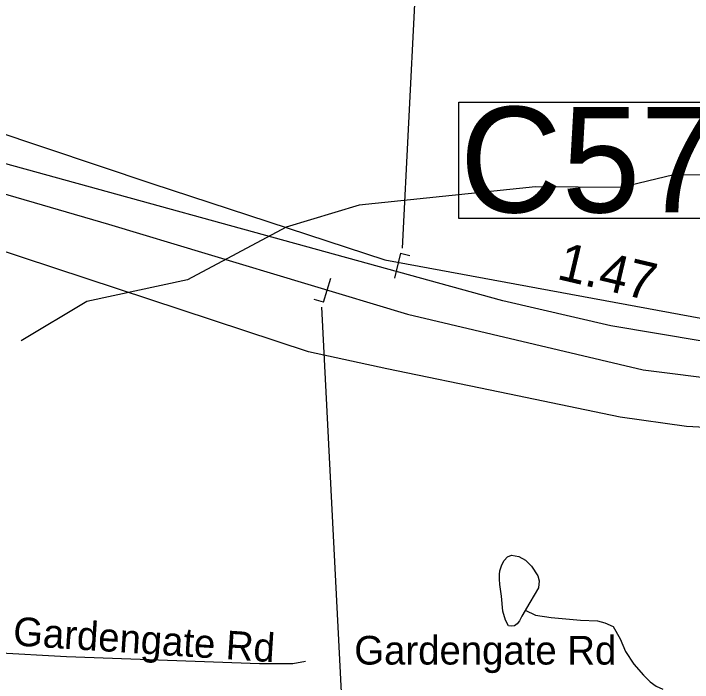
# Model space of a CAD drawing. Extents: x 1662474 to 1856135, y 779280 to 917889.
# Drawn here: x 1770966 to 1773216, y 817590 to 819808 of the extents above; entities that cross this region are included whole.
import ezdxf

# ---------------------------------------------------------------- set-up
doc = ezdxf.new("R2010")
doc.units = 0
for name, color, linetype in [('Exist Boundary Political City Limit New', 7, 'Continuous'), ('Exist Hydrographic Misc Water Feature', 7, 'Continuous'), ('Exist Hydrographic Pond Under 1500 Sq Ft', 7, 'Continuous'), ('Exist Road Non-System Type 51', 7, 'Continuous'), ('Exist Road Non-System Type 51 Label', 7, 'Continuous'), ('Exist Road Primary Interstate Divided Center Attributed', 7, 'Continuous'), ('Exist Road Primary Interstate Mileage Hundredths English Label', 7, 'Continuous'), ('Exist Road Primary Interstate Structure Cantilever Sign CELL', 7, 'Continuous'), ('Exist Road Primary Interstate Structure Cantilever Sign Number Label', 7, 'Continuous'), ('Exist Road Primary US Structure Culvert Number Label', 7, 'Continuous'), ('Map Preparation Boundary City Limit Buffer Line', 7, 'Continuous')]:
    doc.layers.add(name, color=color, linetype=linetype)

msp = doc.modelspace()

# ---------------------------------------------------------------- linework, layer by layer
at = {"layer": 'Exist Boundary Political City Limit New'}
for points in [[(1772196.2, 818991.6), (1773286.4, 818790.4), (1773766.4, 818750.8), (1774564, 818780.8), (1774850.2, 818832.6), (1775231.4, 818959.6), (1775672.4, 819377.9), (1775881.6, 819676.7), (1776008.6, 819953.1), (1776090.9, 820289.2), (1776032.2, 820565.1), (1775994.9, 821035.6), (1775881.6, 821290.1), (1775877.8, 821421.9), (1775851.8, 821693.4), (1776023.6, 821947.4), (1776119.9, 821723.4), (1776239.4, 821464.4), (1776311.8, 821327.4), (1776413.9, 821182.9), (1776536, 821053.4), (1776613.2, 820976.2)], [(1770892.8, 819422.2), (1771424.6, 819244.1), (1772196.2, 818991.6)], [(1771943.4, 818686.7), (1770046.9, 819311.8)], [(1776668, 818208.2), (1776578.6, 818199), (1776565.2, 818140.6), (1776319.8, 818145.3), (1776402.2, 818513.5), (1775992.1, 818512.1), (1775835.5, 818508.2), (1775658.1, 818430.9), (1775211.4, 818388.1), (1774919.5, 818394.1), (1774104.9, 818403.9), (1773752.4, 818408.9), (1773196.1, 818439.2), (1772976.1, 818469.9), (1772577.2, 818553), (1772202.6, 818629.7), (1771943.4, 818686.7)]]:
    msp.add_lwpolyline(points, dxfattribs=at)
at = {"layer": 'Exist Hydrographic Misc Water Feature'}
for points in [[(1776298.3, 818405.1), (1776055.3, 818314.8), (1775930.5, 818314.1), (1775814.4, 818359.1), (1775673.3, 818483.4), (1775449.4, 818576.6), (1775217.3, 818712.6), (1774993.4, 818891.2), (1774818.5, 818966.9), (1774426.4, 818896.2), (1773960.3, 818941.8), (1773794.4, 819040.4), (1773603.3, 819191.9), (1773437.4, 819270.8), (1773154.3, 819273.3), (1772979.4, 819230.9), (1772695.4, 819233.4), (1772111.4, 819173.1), (1771869.4, 819099.3), (1771542.3, 818925.4), (1771208.3, 818853.5), (1770991.4, 818723.3)], [(1772661.6, 817829.5), (1772695.4, 817813.8), (1772747.4, 817805.3), (1772845.5, 817796.5), (1772901.4, 817794.1), (1772925.4, 817787.9), (1772953.1, 817775.6), (1772976.9, 817735.4), (1772994.5, 817693.3), (1773022.2, 817651), (1773054, 817614.8), (1773075.7, 817592.6), (1773095.6, 817578.4), (1773117.6, 817568.2)]]:
    msp.add_lwpolyline(points, dxfattribs=at)
at = {"layer": 'Exist Hydrographic Pond Under 1500 Sq Ft'}
msp.add_lwpolyline([(1772677.4, 817855.9), (1772651.1, 817810.1), (1772642.9, 817794.2), (1772635, 817784.2), (1772626.7, 817778.3), (1772616.7, 817776.4), (1772606.7, 817778.5), (1772597, 817796.6), (1772587.2, 817826.6), (1772583.7, 817876.7), (1772577.9, 817914.7), (1772576.1, 817932.7), (1772576.3, 817948.7), (1772578.2, 817960.7), (1772584.5, 817980.7), (1772592.5, 817994.6), (1772602.8, 818006.6), (1772616.7, 818012.5), (1772640.7, 818008.3), (1772662.6, 817996.1), (1772682.5, 817976), (1772704.1, 817943.7), (1772707.9, 817927.7), (1772705.9, 817903.7), (1772677.4, 817855.9)], dxfattribs=at)
at = {"layer": 'Exist Road Non-System Type 51'}
msp.add_lwpolyline([(1770502.6, 817720.9), (1770902.2, 817689.7), (1771141.6, 817676.5), (1771781.5, 817653.2), (1771891.2, 817653.4), (1771933.2, 817660.5)], dxfattribs=at)
at = {"layer": 'Exist Road Primary Interstate Divided Center Attributed'}
for points in [[(1775030.2, 818689.5), (1774755.6, 818664.6), (1774401.8, 818654.8), (1774236.4, 818657), (1773969.9, 818655.5), (1773677.8, 818676.8), (1773248.2, 818721.6), (1772945.4, 818772.8), (1772588.1, 818855.4), (1770485.8, 819434.2), (1769995.6, 819585.3)], [(1770005.4, 819481.6), (1771280.3, 819110.1), (1772272.1, 818811.5), (1773053.3, 818627.1), (1773325.4, 818592), (1773623.8, 818556.9), (1773935.9, 818540.9), (1774187.6, 818536.6), (1774601.5, 818532.3), (1774878.8, 818545.1), (1775113.5, 818566.5)]]:
    msp.add_lwpolyline(points, dxfattribs=at)
at = {"layer": 'Exist Road Primary Interstate Structure Cantilever Sign CELL'}
for p, q in [((1772248.1, 819013.2), (1772228.4, 818931.2)), ((1772248.1, 819013.2), (1772279, 819005.8)), ((1771993, 818850.6), (1772018, 818931.2)), ((1771993, 818850.6), (1771962.7, 818860.1))]:
    msp.add_line(p, q, dxfattribs=at)
at = {"layer": 'Exist Road Primary Interstate Structure Cantilever Sign Number Label'}
for p, q in [((1772254.5, 819030.4), (1772427.2, 822372.1)), ((1771986.1, 818834.3), (1772203.2, 814613.4))]:
    msp.add_line(p, q, dxfattribs=at)
at = {"layer": 'Exist Road Primary US Structure Culvert Number Label'}
msp.add_lwpolyline([(1772441.7, 819513.7), (1773763.6, 819513.7), (1773763.6, 819128.9), (1772441.7, 819128.9)], close=True, dxfattribs=at)
at = {"layer": 'Map Preparation Boundary City Limit Buffer Line'}
for points in [[(1772196.2, 818991.6), (1773286.4, 818790.4), (1773766.4, 818750.8), (1774564, 818780.8), (1774850.2, 818832.6), (1775231.4, 818959.6), (1775672.4, 819377.9), (1775881.6, 819676.7), (1776008.6, 819953.1), (1776090.9, 820289.2), (1776032.2, 820565.1), (1775994.9, 821035.6), (1775881.6, 821290.1), (1775877.8, 821421.9), (1775851.8, 821693.4), (1776023.6, 821947.4), (1776119.9, 821723.4), (1776239.4, 821464.4), (1776311.8, 821327.4), (1776413.9, 821182.9), (1776536, 821053.4), (1776613.2, 820976.2)], [(1770892.8, 819422.2), (1771424.6, 819244.1), (1772196.2, 818991.6)], [(1771943.4, 818686.7), (1770046.9, 819311.8)], [(1776668, 818208.2), (1776578.6, 818199), (1776565.2, 818140.6), (1776319.8, 818145.3), (1776402.2, 818513.5), (1775992.1, 818512.1), (1775835.5, 818508.2), (1775658.1, 818430.9), (1775211.4, 818388.1), (1774919.5, 818394.1), (1774104.9, 818403.9), (1773752.4, 818408.9), (1773196.1, 818439.2), (1772976.1, 818469.9), (1772577.2, 818553), (1772202.6, 818629.7), (1771943.4, 818686.7)]]:
    msp.add_lwpolyline(points, dxfattribs=at)

# ---------------------------------------------------------------- texts
at = {"layer": 'Exist Road Non-System Type 51 Label'}
msp.add_text('Gardengate Rd', height=95, rotation=356.2863, dxfattribs=at).set_placement((1770962.3, 817713.4))
msp.add_text('Gardengate Rd', height=95, dxfattribs=at).set_placement((1772095.2, 817649.6))
at = {"layer": 'Exist Road Primary Interstate Mileage Hundredths English Label'}
msp.add_text('1.47', height=125, rotation=346.7189, dxfattribs=at).set_placement((1772762.7, 818929))
at = {"layer": 'Exist Road Primary US Structure Culvert Number Label'}
msp.add_text('C573', height=350, dxfattribs=at).set_placement((1772445, 819148.7))

doc.saveas('drawing.dxf')
